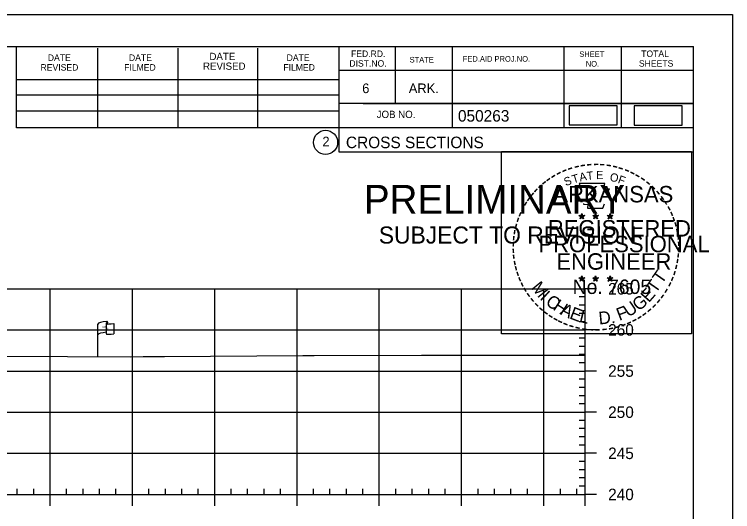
# Model space of a CAD drawing. Extents: x 1365647 to 1367999, y 387113 to 400173.
# Drawn here: x 1365969.7 to 1366057, y 389659 to 389719.5 of the extents above; entities that cross this region are included whole.
import ezdxf

# ---------------------------------------------------------------- set-up
doc = ezdxf.new("R2010")
doc.units = 0
for name, color, linetype in [('E_Existing ROW', 7, 'Continuous'), ('R_Axis', 7, 'Continuous'), ('R_Axis Annot', 7, 'Continuous'), ('R_Border', 7, 'Continuous'), ('R_Border PE', 7, 'Continuous'), ('R_Border Prem', 7, 'Continuous'), ('R_Detour', 7, 'Continuous'), ('R_Exist Surface', 7, 'Continuous'), ('R_Grid', 7, 'Continuous'), ('R_No Plot', 7, 'Continuous')]:
    doc.layers.add(name, color=color, linetype=linetype)

msp = doc.modelspace()

# ---------------------------------------------------------------- linework, layer by layer
at = {"layer": 'E_Existing ROW'}
for p, q in [((1365979.91, 389677.851), (1365979.91, 389681.802)), ((1365980.905, 389681.897), (1365980.905, 389681.883)), ((1365980.905, 389681.883), (1365980.905, 389680.657)), ((1365981.073, 389682.053), (1365981.073, 389681.813)), ((1365981.84, 389681.859), (1365981.84, 389680.619))]:
    msp.add_line(p, q, dxfattribs=at)
for centre, radius, start, end in [((1365980.983, 389681.897), 0.078, 88.6458, 274.28284), ((1365980.994, 389682.053), 0.0783, 263.07118, 93.95638), ((1365980.984, 389680.657), 0.0783, 180, 273.95638)]:
    msp.add_arc(centre, radius, start, end, dxfattribs=at)
for centre, major_axis, ratio, start_param, end_param in [((1365981.492, 389681.846), (-1.582, -0.043), 0.19887, 5.030368, 6.283185), ((1365982.199, 389681.961), (-1.227, -0.134), 0.052933, 0.159456, 1.268315), ((1365981.486, 389680.528), (-1.582, -0.043), 0.19887, 5.083035, 6.194897), ((1365982.199, 389680.721), (-1.227, -0.134), 0.052933, 0.159456, 1.268315)]:
    msp.add_ellipse(centre, major_axis=major_axis, ratio=ratio, start_param=start_param, end_param=end_param, dxfattribs=at)
at = {"layer": 'R_Axis'}
for p, q in [((1366039.095, 389661.097), (1366039.095, 389686.097)), ((1366040.495, 389686.097), (1366039.095, 389686.097)), ((1366039.095, 389685.097), (1366038.395, 389685.097)), ((1366039.095, 389684.097), (1366038.395, 389684.097)), ((1366039.095, 389683.097), (1366038.395, 389683.097)), ((1366039.095, 389682.097), (1366038.395, 389682.097)), ((1366040.495, 389681.097), (1366039.095, 389681.097)), ((1366039.095, 389680.097), (1366038.395, 389680.097)), ((1366039.095, 389679.097), (1366038.395, 389679.097)), ((1366039.095, 389678.097), (1366038.395, 389678.097)), ((1366039.095, 389677.097), (1366038.395, 389677.097)), ((1366040.495, 389676.097), (1366039.095, 389676.097)), ((1366039.095, 389675.097), (1366038.395, 389675.097)), ((1366039.095, 389674.097), (1366038.395, 389674.097)), ((1366039.095, 389673.097), (1366038.395, 389673.097)), ((1366039.095, 389672.097), (1366038.395, 389672.097)), ((1366040.495, 389671.097), (1366039.095, 389671.097)), ((1366039.095, 389670.097), (1366038.395, 389670.097)), ((1366039.095, 389669.097), (1366038.395, 389669.097)), ((1366039.095, 389668.097), (1366038.395, 389668.097)), ((1366039.095, 389667.097), (1366038.395, 389667.097)), ((1366040.495, 389666.097), (1366039.095, 389666.097)), ((1366039.095, 389665.097), (1366038.395, 389665.097)), ((1366039.095, 389664.097), (1366038.395, 389664.097)), ((1366039.095, 389663.097), (1366038.395, 389663.097)), ((1365970.095, 389661.097), (1365970.095, 389661.797)), ((1365972.095, 389661.097), (1365972.095, 389661.797)), ((1365976.095, 389661.097), (1365976.095, 389661.797)), ((1365978.095, 389661.097), (1365978.095, 389661.797)), ((1365980.095, 389661.097), (1365980.095, 389661.797)), ((1365982.095, 389661.097), (1365982.095, 389661.797)), ((1365986.095, 389661.097), (1365986.095, 389661.797)), ((1365988.095, 389661.097), (1365988.095, 389661.797)), ((1365990.095, 389661.097), (1365990.095, 389661.797)), ((1365992.095, 389661.097), (1365992.095, 389661.797)), ((1365996.095, 389661.097), (1365996.095, 389661.797)), ((1365998.095, 389661.097), (1365998.095, 389661.797)), ((1366000.095, 389661.097), (1366000.095, 389661.797)), ((1366002.095, 389661.097), (1366002.095, 389661.797)), ((1366006.095, 389661.097), (1366006.095, 389661.797)), ((1366008.095, 389661.097), (1366008.095, 389661.797)), ((1366010.095, 389661.097), (1366010.095, 389661.797)), ((1366012.095, 389661.097), (1366012.095, 389661.797)), ((1366016.095, 389661.097), (1366016.095, 389661.797)), ((1366018.095, 389661.097), (1366018.095, 389661.797)), ((1366020.095, 389661.097), (1366020.095, 389661.797)), ((1366022.095, 389661.097), (1366022.095, 389661.797)), ((1366026.095, 389661.097), (1366026.095, 389661.797)), ((1366028.095, 389661.097), (1366028.095, 389661.797)), ((1366030.095, 389661.097), (1366030.095, 389661.797)), ((1366032.095, 389661.097), (1366032.095, 389661.797)), ((1366036.095, 389661.097), (1366036.095, 389661.797)), ((1366038.095, 389661.097), (1366038.095, 389661.797)), ((1366039.095, 389662.097), (1366038.395, 389662.097)), ((1365749.095, 389661.097), (1366039.095, 389661.097)), ((1365974.095, 389659.697), (1365974.095, 389661.097)), ((1365984.095, 389659.697), (1365984.095, 389661.097)), ((1365994.095, 389659.697), (1365994.095, 389661.097)), ((1366004.095, 389659.697), (1366004.095, 389661.097)), ((1366014.095, 389659.697), (1366014.095, 389661.097)), ((1366024.095, 389659.697), (1366024.095, 389661.097)), ((1366034.095, 389659.697), (1366034.095, 389661.097)), ((1366039.095, 389659.697), (1366039.095, 389661.097)), ((1366040.495, 389661.097), (1366039.095, 389661.097))]:
    msp.add_line(p, q, dxfattribs=at)
at = {"layer": 'R_Border'}
for p, q in [((1365736.095, 389715.557), (1366052.275, 389715.557)), ((1365970.015, 389705.677), (1365970.015, 389715.557)), ((1365979.875, 389705.677), (1365979.875, 389715.357)), ((1365989.635, 389705.677), (1365989.635, 389715.357)), ((1365999.315, 389705.677), (1365999.315, 389715.357)), ((1366009.175, 389715.557), (1366009.175, 389702.757)), ((1366016.015, 389715.557), (1366016.015, 389708.617)), ((1366022.955, 389715.557), (1366022.955, 389705.677)), ((1366036.535, 389715.557), (1366036.535, 389705.677)), ((1366043.475, 389715.557), (1366043.475, 389705.677)), ((1366052.275, 389510.097), (1366052.275, 389715.557)), ((1366052.275, 389712.617), (1366009.175, 389712.617)), ((1366052.275, 389712.637), (1366052.275, 389712.637)), ((1365970.015, 389711.537), (1366009.175, 389711.537)), ((1365970.015, 389709.677), (1366009.175, 389709.677)), ((1366052.275, 389708.617), (1366009.175, 389708.617)), ((1366012.135, 389708.617), (1366052.275, 389708.617)), ((1365970.015, 389705.677), (1365970.015, 389707.737)), ((1365970.015, 389707.737), (1366009.175, 389707.737)), ((1366052.275, 389705.677), (1365970.015, 389705.677)), ((1366009.175, 389702.757), (1366052.275, 389702.757))]:
    msp.add_line(p, q, dxfattribs=at)
msp.add_circle((1366007.562, 389703.892), 1.467, dxfattribs=at)
at = {"layer": 'R_Border PE'}
for p, q in [((1366038.356, 389695.003), (1366038.705, 389694.892)), ((1366038.356, 389695.003), (1366038.609, 389694.958)), ((1366038.356, 389695.003), (1366038.593, 389694.881)), ((1366038.489, 389694.595), (1366038.705, 389694.892)), ((1366038.705, 389695.257), (1366038.664, 389695.005)), ((1366038.705, 389694.892), (1366038.705, 389695.257)), ((1366038.705, 389695.257), (1366038.754, 389695.007)), ((1366039.052, 389695.003), (1366038.705, 389694.892)), ((1366038.918, 389694.595), (1366038.705, 389694.892)), ((1366039.052, 389695.003), (1366038.766, 389694.954)), ((1366039.052, 389695.003), (1366038.848, 389694.901)), ((1366040.026, 389695.003), (1366040.375, 389694.892)), ((1366040.026, 389695.003), (1366040.279, 389694.958)), ((1366040.026, 389695.003), (1366040.263, 389694.881)), ((1366040.159, 389694.595), (1366040.375, 389694.892)), ((1366040.375, 389695.257), (1366040.334, 389695.005)), ((1366040.375, 389694.892), (1366040.375, 389695.257)), ((1366040.375, 389695.257), (1366040.424, 389695.007)), ((1366040.722, 389695.003), (1366040.375, 389694.892)), ((1366040.588, 389694.595), (1366040.375, 389694.892)), ((1366040.722, 389695.003), (1366040.436, 389694.954)), ((1366040.722, 389695.003), (1366040.518, 389694.901)), ((1366041.79, 389694.991), (1366042.139, 389694.88)), ((1366041.79, 389694.991), (1366042.043, 389694.946)), ((1366041.79, 389694.991), (1366042.027, 389694.869)), ((1366042.139, 389695.245), (1366042.098, 389694.993)), ((1366042.139, 389694.88), (1366042.139, 389695.245)), ((1366042.139, 389695.245), (1366042.188, 389694.995)), ((1366042.486, 389694.991), (1366042.139, 389694.88)), ((1366042.486, 389694.991), (1366042.2, 389694.942)), ((1366042.486, 389694.991), (1366042.282, 389694.889)), ((1366038.489, 389694.595), (1366038.615, 389694.839)), ((1366038.489, 389694.595), (1366038.703, 389694.812)), ((1366038.918, 389694.595), (1366038.703, 389694.809)), ((1366038.918, 389694.595), (1366038.781, 389694.886)), ((1366040.159, 389694.595), (1366040.285, 389694.839)), ((1366040.159, 389694.595), (1366040.373, 389694.812)), ((1366040.588, 389694.595), (1366040.373, 389694.809)), ((1366040.588, 389694.595), (1366040.451, 389694.886)), ((1366041.923, 389694.583), (1366042.139, 389694.88)), ((1366041.923, 389694.583), (1366042.049, 389694.827)), ((1366041.923, 389694.583), (1366042.137, 389694.8)), ((1366042.352, 389694.583), (1366042.137, 389694.797)), ((1366042.352, 389694.583), (1366042.139, 389694.88)), ((1366042.352, 389694.583), (1366042.215, 389694.874)), ((1366038.352, 389687.43), (1366038.701, 389687.319)), ((1366038.352, 389687.43), (1366038.605, 389687.385)), ((1366038.352, 389687.43), (1366038.589, 389687.308)), ((1366038.485, 389687.022), (1366038.701, 389687.319)), ((1366038.485, 389687.022), (1366038.611, 389687.266)), ((1366038.485, 389687.022), (1366038.699, 389687.239)), ((1366038.701, 389687.684), (1366038.66, 389687.432)), ((1366038.914, 389687.022), (1366038.699, 389687.236)), ((1366038.701, 389687.319), (1366038.701, 389687.684)), ((1366038.701, 389687.684), (1366038.75, 389687.434)), ((1366039.048, 389687.43), (1366038.701, 389687.319)), ((1366038.914, 389687.022), (1366038.701, 389687.319)), ((1366039.048, 389687.43), (1366038.762, 389687.381)), ((1366038.914, 389687.022), (1366038.777, 389687.313)), ((1366039.048, 389687.43), (1366038.844, 389687.328)), ((1366040.021, 389687.43), (1366040.37, 389687.319)), ((1366040.021, 389687.43), (1366040.274, 389687.385)), ((1366040.021, 389687.43), (1366040.258, 389687.308)), ((1366040.154, 389687.022), (1366040.37, 389687.319)), ((1366040.154, 389687.022), (1366040.28, 389687.266)), ((1366040.154, 389687.022), (1366040.368, 389687.239)), ((1366040.37, 389687.684), (1366040.329, 389687.432)), ((1366040.583, 389687.022), (1366040.368, 389687.236)), ((1366040.37, 389687.319), (1366040.37, 389687.684)), ((1366040.37, 389687.684), (1366040.419, 389687.434)), ((1366040.717, 389687.43), (1366040.37, 389687.319)), ((1366040.583, 389687.022), (1366040.37, 389687.319)), ((1366040.717, 389687.43), (1366040.431, 389687.381)), ((1366040.583, 389687.022), (1366040.446, 389687.313)), ((1366040.717, 389687.43), (1366040.513, 389687.328)), ((1366041.788, 389687.42), (1366042.137, 389687.309)), ((1366041.788, 389687.42), (1366042.041, 389687.375)), ((1366041.788, 389687.42), (1366042.025, 389687.298)), ((1366041.921, 389687.012), (1366042.137, 389687.309)), ((1366041.921, 389687.012), (1366042.047, 389687.256)), ((1366041.921, 389687.012), (1366042.135, 389687.229)), ((1366042.137, 389687.674), (1366042.096, 389687.422)), ((1366042.35, 389687.012), (1366042.135, 389687.226)), ((1366042.137, 389687.309), (1366042.137, 389687.674)), ((1366042.137, 389687.674), (1366042.186, 389687.424)), ((1366042.484, 389687.42), (1366042.137, 389687.309)), ((1366042.35, 389687.012), (1366042.137, 389687.309)), ((1366042.484, 389687.42), (1366042.198, 389687.371)), ((1366042.35, 389687.012), (1366042.213, 389687.303)), ((1366042.484, 389687.42), (1366042.28, 389687.318))]:
    msp.add_line(p, q, dxfattribs=at)
for points in [[(1366038.397, 389698.881), (1366038.666, 389698.054)], [(1366041.908, 389697.959), (1366042.05, 389698.243), (1366041.365, 389698.219), (1366041.513, 389698.881), (1366038.397, 389698.881)], [(1366038.889, 389696.458), (1366038.889, 389696.371), (1366039.452, 389696.352), (1366039.398, 389695.879), (1366041.268, 389695.879), (1366041.469, 389696.415)], [(1366038.705, 389695.257), (1366038.918, 389694.595), (1366038.356, 389695.003), (1366039.052, 389695.003), (1366038.489, 389694.595), (1366038.705, 389695.257)], [(1366040.375, 389695.257), (1366040.588, 389694.595), (1366040.026, 389695.003), (1366040.722, 389695.003), (1366040.159, 389694.595), (1366040.375, 389695.257)], [(1366042.139, 389695.245), (1366042.352, 389694.583), (1366041.79, 389694.991), (1366042.486, 389694.991), (1366041.923, 389694.583), (1366042.139, 389695.245)], [(1366038.701, 389687.684), (1366038.914, 389687.022), (1366038.352, 389687.43), (1366039.048, 389687.43), (1366038.485, 389687.022), (1366038.701, 389687.684)], [(1366040.37, 389687.684), (1366040.583, 389687.022), (1366040.021, 389687.43), (1366040.717, 389687.43), (1366040.154, 389687.022), (1366040.37, 389687.684)], [(1366042.137, 389687.674), (1366042.35, 389687.012), (1366041.788, 389687.42), (1366042.484, 389687.42), (1366041.921, 389687.012), (1366042.137, 389687.674)]]:
    msp.add_lwpolyline(points, dxfattribs=at)
for centre, radius in [((1366038.704, 389694.892), 0.172), ((1366038.704, 389694.892), 0.145), ((1366038.704, 389694.892), 0.116), ((1366038.704, 389694.892), 0.0991), ((1366038.704, 389694.892), 0.0747), ((1366038.704, 389694.892), 0.0495), ((1366038.704, 389694.892), 0.0296), ((1366040.374, 389694.892), 0.172), ((1366040.374, 389694.892), 0.145), ((1366040.374, 389694.892), 0.116), ((1366040.374, 389694.892), 0.0991), ((1366040.374, 389694.892), 0.0747), ((1366040.374, 389694.892), 0.0495), ((1366040.374, 389694.892), 0.0296), ((1366042.138, 389694.88), 0.172), ((1366042.138, 389694.88), 0.145), ((1366042.138, 389694.88), 0.116), ((1366042.138, 389694.88), 0.0991), ((1366042.138, 389694.88), 0.0747), ((1366042.138, 389694.88), 0.0495), ((1366042.138, 389694.88), 0.0296), ((1366038.7, 389687.319), 0.172), ((1366038.7, 389687.319), 0.145), ((1366038.7, 389687.319), 0.116), ((1366038.7, 389687.319), 0.0991), ((1366038.7, 389687.319), 0.0747), ((1366038.7, 389687.319), 0.0495), ((1366038.7, 389687.319), 0.0296), ((1366040.369, 389687.319), 0.172), ((1366040.369, 389687.319), 0.145), ((1366040.369, 389687.319), 0.116), ((1366040.369, 389687.319), 0.0991), ((1366040.369, 389687.319), 0.0747), ((1366040.369, 389687.319), 0.0495), ((1366040.369, 389687.319), 0.0296), ((1366042.136, 389687.309), 0.172), ((1366042.136, 389687.309), 0.145), ((1366042.136, 389687.309), 0.116), ((1366042.136, 389687.309), 0.0991), ((1366042.136, 389687.309), 0.0747), ((1366042.136, 389687.309), 0.0495), ((1366042.136, 389687.309), 0.0296)]:
    msp.add_circle(centre, radius, dxfattribs=at)
at = {"layer": 'R_Detour'}
for points in [[(1366037.165, 389706.013), (1366042.998, 389706.013), (1366042.998, 389708.324), (1366037.165, 389708.324)], [(1366045.079, 389706.003), (1366050.912, 389706.003), (1366050.912, 389708.313), (1366045.079, 389708.313)]]:
    msp.add_lwpolyline(points, close=True, dxfattribs=at)
at = {"layer": 'R_Exist Surface'}
msp.add_lwpolyline([(1365968.549, 389677.892), (1365983.843, 389677.837), (1365985.397, 389677.863), (1365987.978, 389677.878), (1366004.797, 389677.979), (1366006.194, 389677.991), (1366019.22, 389678.041), (1366020.856, 389678.046), (1366033.985, 389678.027), (1366039.095, 389678.038)], dxfattribs=at)
at = {"layer": 'R_Grid'}
for p, q in [((1365749.095, 389686.097), (1366039.095, 389686.097)), ((1365974.095, 389661.097), (1365974.095, 389686.097)), ((1365984.095, 389661.097), (1365984.095, 389686.097)), ((1365994.095, 389661.097), (1365994.095, 389686.097)), ((1366004.095, 389661.097), (1366004.095, 389686.097)), ((1366014.095, 389661.097), (1366014.095, 389686.097)), ((1366024.095, 389661.097), (1366024.095, 389686.097)), ((1366034.095, 389661.097), (1366034.095, 389686.097)), ((1366039.095, 389661.097), (1366039.095, 389686.097)), ((1365749.095, 389681.097), (1366039.095, 389681.097)), ((1365749.095, 389676.097), (1366039.095, 389676.097)), ((1365749.095, 389671.097), (1366039.095, 389671.097)), ((1365749.095, 389666.097), (1366039.095, 389666.097)), ((1365749.095, 389661.097), (1366039.095, 389661.097))]:
    msp.add_line(p, q, dxfattribs=at)
at = {"layer": 'R_No Plot'}
msp.add_line((1365723.694, 389719.451), (1366057.027, 389719.451), dxfattribs=at)
for points in [[(1365723.687, 389719.451), (1366057.027, 389719.451), (1366057.027, 389506.114), (1365723.687, 389506.114)], [(1366028.946, 389702.789), (1366052.044, 389702.789), (1366052.044, 389680.639), (1366028.946, 389680.639)]]:
    msp.add_lwpolyline(points, close=True, dxfattribs=at)

# ---------------------------------------------------------------- texts
at = {"layer": 'E_Existing ROW'}
for s, height, rotation, p in [('DWB 11-9-07', 0.001, 90, (1365981.073, 389681.813)), ('R ', 0.2, 9.98841, (1365980.429, 389681.304)), (' O', 0.2, 9.98841, (1365980.575, 389681.349)), ('W', 0.2, 351.17882, (1365980.905, 389681.18)), ('DWB 11-9-07', 0.001, 5.07169, (1365981.83, 389680.619)), ('DWB 11-9-07', 0.001, 90, (1365979.909, 389677.852))]:
    msp.add_text(s, height=height, rotation=rotation, dxfattribs=at).set_placement(p)
at = {"layer": 'R_Axis Annot'}
for s, p in [('265', (1366041.895, 389685.397)), ('260', (1366041.895, 389680.397)), ('255', (1366041.895, 389675.397)), ('250', (1366041.895, 389670.397)), ('245', (1366041.895, 389665.397)), ('240', (1366041.895, 389660.397))]:
    msp.add_text(s, height=1.4, dxfattribs=at).set_placement(p)
at = {"layer": 'R_Border'}
for s, height, p in [('FED.RD.', 0.7819, (1366010.655, 389714.277)), ('SHEET', 0.684, (1366038.395, 389714.277)), ('TOTAL', 0.7819, (1366045.915, 389714.277)), ('DATE', 0.7819, (1365973.815, 389713.797)), ('DATE', 0.7819, (1365983.675, 389713.797)), ('DATE', 0.8792, (1365993.455, 389713.897)), ('DATE', 0.7819, (1366002.835, 389713.797)), ('STATE', 0.684, (1366017.775, 389713.597)), ('FED.AID PROJ.NO.', 0.684, (1366024.235, 389713.697)), ('REVISED', 0.7819, (1365972.935, 389712.617)), ('FILMED', 0.7819, (1365983.095, 389712.617)), ('REVISED', 0.8792, (1365992.675, 389712.717)), ('FILMED', 0.7819, (1366002.435, 389712.617)), ('DIST.NO.', 0.7819, (1366010.455, 389713.097)), ('NO.', 0.684, (1366039.175, 389713.097)), ('SHEETS', 0.7819, (1366045.635, 389713.097)), ('6', 1.172, (1366012.015, 389709.877)), ('ARK.', 1.1723, (1366017.675, 389709.877)), ('JOB NO.', 0.8792, (1366013.775, 389706.857)), ('050263', 1.4, (1366023.651, 389706.416)), ('2', 1.172, (1366007.179, 389703.406)), ('CROSS SECTIONS', 1.4, (1366010.038, 389703.187))]:
    msp.add_text(s, height=height, rotation=360, dxfattribs=at).set_placement(p)
at = {"layer": 'R_Border PE'}
for s, height, rotation, p in [('-', 1.6, 13.63015, (1366037.895, 389700.249)), ('-', 1.6, 10.21935, (1366038.573, 389700.411)), ('-', 1.6, 5.89682, (1366039.302, 389700.521)), ('-', 1.6, 0.18623, (1366040.074, 389700.593)), ('-', 1.6, 357.74304, (1366040.797, 389700.58)), ('-', 1.6, 352.16172, (1366041.541, 389700.524)), ('-', 1.6, 347.20489, (1366042.26, 389700.41)), ('-', 1.6, 28.79182, (1366035.878, 389699.422)), ('-', 1.6, 24.30721, (1366036.511, 389699.739)), ('-', 1.6, 19.17608, (1366037.145, 389700.008)), ('A', 1, 11.21318, (1366038.492, 389699.141)), ('T', 1, 6.02276, (1366039.341, 389699.307)), ('E', 1, 0.83234, (1366040.446, 389699.417)), ('O', 1, 350.4515, (1366042.05, 389699.207)), ('-', 1.6, 342.3362, (1366042.895, 389700.255)), ('-', 1.6, 337.85509, (1366043.63, 389700.032)), ('-', 1.6, 334.12109, (1366044.261, 389699.761)), ('-', 1.6, 36.23174, (1366034.703, 389698.657)), ('-', 1.6, 34.06357, (1366035.281, 389699.052)), ('S', 1, 21.59401, (1366036.752, 389698.559)), ('T', 1, 16.4036, (1366037.666, 389698.89)), ('F', 1, 340.07066, (1366043.004, 389698.979)), ('-', 1.6, 329.64089, (1366044.84, 389699.478)), ('-', 1.6, 325.86266, (1366045.483, 389699.117)), ('-', 1.6, 42.96224, (1366033.794, 389697.862)), ('-', 1.6, 38.95066, (1366034.227, 389698.279)), ('ARKANSAS', 2, 360, (1366035.25, 389696.593)), ('-', 1.6, 320.52971, (1366046.093, 389698.691)), ('-', 1.6, 315.57859, (1366046.692, 389698.203)), ('-', 1.6, 50.61417, (1366032.943, 389696.898)), ('-', 1.6, 48.42305, (1366033.346, 389697.384)), ('-', 1.6, 309.87973, (1366047.261, 389697.653)), ('-', 1.6, 58.07063, (1366032.205, 389695.804)), ('-', 1.6, 54.23247, (1366032.53, 389696.331)), ('-', 1.6, 306.65218, (1366047.786, 389697.051)), ('-', 1.4, 303.67529, (1366048.272, 389696.483)), ('-', 1.6, 62.87135, (1366031.892, 389695.19)), ('-', 1.6, 299.66835, (1366048.591, 389695.876)), ('-', 1.6, 67.77427, (1366031.633, 389694.579)), ('DWB', 0.01, 360, (1366038.691, 389694.887)), ('DWB', 0.01, 360, (1366040.361, 389694.887)), ('-', 1.6, 294.66279, (1366048.915, 389695.264)), ('-', 1.6, 72.39447, (1366031.414, 389693.949)), ('REGISTERED', 2, 360, (1366034.572, 389692.444)), ('DWB', 0.01, 360, (1366042.125, 389694.875)), ('-', 1.6, 290.57283, (1366049.172, 389694.687)), ('-', 1.6, 285.12326, (1366049.406, 389694.107)), ('-', 1.6, 81.20126, (1366031.085, 389692.522)), ('-', 1.6, 75.46096, (1366031.217, 389693.235)), ('-', 1.6, 280.54934, (1366049.606, 389693.365)), ('-', 1.6, 85.18634, (1366031.009, 389691.831)), ('PROFESSIONAL', 2, 360, (1366033.424, 389690.54)), ('-', 1.6, 276.59616, (1366049.768, 389692.597)), ('-', 1.6, 89.06224, (1366030.984, 389691.13)), ('-', 1.6, 274.33011, (1366049.828, 389691.875)), ('-', 1.6, 94.19588, (1366031.019, 389690.405)), ('-', 1.6, 269.94067, (1366049.862, 389691.243)), ('-', 1.6, 98.94793, (1366031.091, 389689.738)), ('ENGINEER', 2, 360, (1366035.611, 389688.415)), ('-', 1.6, 260.99529, (1366049.772, 389689.923)), ('-', 1.6, 263.5172, (1366049.843, 389690.577)), ('-', 1.6, 101.71495, (1366031.226, 389689.005)), ('-', 1.6, 105.45785, (1366031.388, 389688.41)), ('-', 1.6, 255.7626, (1366049.662, 389689.245)), ('-', 1.6, 109.08742, (1366031.603, 389687.779)), ('T', 1.54, 55.05496, (1366048.42, 389686.584)), ('-', 1.6, 252.86809, (1366049.481, 389688.525)), ('-', 1.6, 114.06432, (1366031.857, 389687.183)), ('M', 1.54, 308.91747, (1366032.472, 389686.21)), ('No. 7605', 1.757, 360, (1366037.585, 389685.464)), ('DWB', 0.01, 360, (1366038.686, 389687.315)), ('DWB', 0.01, 360, (1366040.355, 389687.313)), ('DWB', 0.01, 360, (1366042.122, 389687.304)), ('T', 1.54, 55.05496, (1366047.689, 389685.464)), ('-', 1.6, 247.88866, (1366049.258, 389687.852)), ('-', 1.6, 115.72885, (1366032.162, 389686.565)), ('-', 1.6, 120.44712, (1366032.519, 389685.979)), ('E', 1.54, 48.73133, (1366046.843, 389684.337)), ('-', 1.6, 244.61971, (1366048.996, 389687.223)), ('-', 1.6, 125.89344, (1366032.922, 389685.418)), ('I', 1.54, 316.46364, (1366033.514, 389684.89)), ('-', 1.6, 233.84524, (1366048.2, 389685.818)), ('-', 1.6, 239.07125, (1366048.602, 389686.471)), ('-', 1.6, 130.71812, (1366033.384, 389684.866)), ('C', 1.54, 324.01974, (1366034.187, 389684.267)), ('H', 1.54, 327.53419, (1366035.097, 389683.612)), ('U', 1.54, 34.40523, (1366044.391, 389682.584)), ('G', 1.54, 38.21734, (1366045.59, 389683.317)), ('-', 1.6, 231.25377, (1366047.77, 389685.252)), ('-', 1.6, 134.22381, (1366033.901, 389684.321)), ('-', 1.6, 138.93382, (1366034.426, 389683.857)), ('A', 1.54, 332.55127, (1366035.951, 389683.075)), ('E', 1.54, 339.20679, (1366037.109, 389682.513)), ('L', 1.54, 346.2929, (1366038.301, 389682.089)), ('F', 1.54, 20.82016, (1366043.254, 389682.19)), ('-', 1.6, 221.08509, (1366046.769, 389684.179)), ('-', 1.6, 225.76533, (1366047.291, 389684.688)), ('-', 1.6, 144.64634, (1366034.982, 389683.451)), ('-', 1.6, 148.08978, (1366035.543, 389683.08)), ('D.', 1.54, 5.26016, (1366040.804, 389681.752)), ('-', 1.6, 212.24909, (1366045.686, 389683.32)), ('-', 1.6, 215.73633, (1366046.22, 389683.707)), ('-', 1.6, 151.57039, (1366036.122, 389682.755)), ('-', 1.6, 154.60019, (1366036.644, 389682.508)), ('-', 1.6, 158.56121, (1366037.268, 389682.254)), ('-', 1.6, 200.71842, (1366043.885, 389682.382)), ('-', 1.6, 204.25161, (1366044.504, 389682.655)), ('-', 1.6, 207.35684, (1366045.128, 389682.974)), ('-', 1.6, 162.79826, (1366037.955, 389682.041)), ('-', 1.6, 167.55551, (1366038.67, 389681.877)), ('-', 1.6, 173.11546, (1366039.442, 389681.767)), ('-', 1.6, 176.51827, (1366040.19, 389681.714)), ('-', 1.6, 181.59176, (1366040.934, 389681.733)), ('-', 1.6, 185.81666, (1366041.743, 389681.809)), ('-', 1.6, 191.28576, (1366042.479, 389681.941)), ('-', 1.6, 195.47429, (1366043.208, 389682.14))]:
    msp.add_text(s, height=height, rotation=rotation, dxfattribs=at).set_placement(p)
at = {"layer": 'R_Border Prem'}
for s, height, p in [('PRELIMINARY', 3.5, (1366012.226, 389695.22)), ('DWB', 0.01, (1366012.973, 389697.069)), ('SUBJECT TO REVISION', 2.07511, (1366014.035, 389691.591))]:
    msp.add_text(s, height=height, rotation=360, dxfattribs=at).set_placement(p)

doc.saveas('drawing.dxf')
